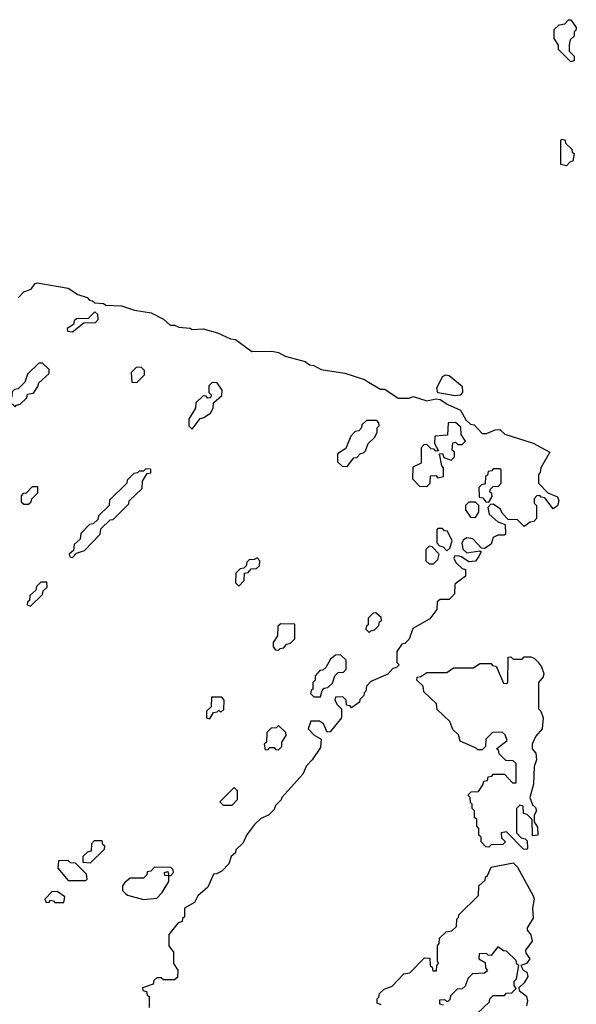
# Model space of a CAD drawing. Extents: x 2708302 to 2968450, y 494490 to 722710.
# Tile 282 of 284: x 2911396 to 2913910, y 683500 to 687950. Entities that reach past the tile are written whole.
import ezdxf

# ---------------------------------------------------------------- set-up
doc = ezdxf.new("R2010")
doc.units = 0

msp = doc.modelspace()

# ---------------------------------------------------------------- linework, layer by layer
at = {"layer": '0CON20XD'}
for points in [[(2913885, 687760), (2913830, 687815), (2913830, 687835), (2913810, 687865), (2913810, 687905), (2913833, 687927), (2913858.3, 687931.7), (2913875, 687950), (2913885, 687950), (2913910, 687915), (2913908.3, 687901.7), (2913900, 687895), (2913900, 687875), (2913881.7, 687858.3), (2913877.5, 687835), (2913878.3, 687808.3), (2913900, 687785), (2913900, 687765), (2913895, 687762.5), (2913885, 687760)], [(2913865, 687290), (2913840, 687295), (2913840, 687405), (2913845, 687410), (2913860, 687405), (2913861.7, 687391.7), (2913890, 687365), (2913891.7, 687351.7), (2913900, 687345), (2913895, 687310), (2913881.7, 687308.3), (2913865, 687290)], [(2911390, 686695), (2911415, 686720), (2911448.3, 686731.7), (2911463.6, 686756.4), (2911475, 686760), (2911615, 686736), (2911658.3, 686708.3), (2911700, 686695), (2911711.7, 686681.7), (2911725, 686680), (2911735, 686670), (2911775, 686667.5), (2911785, 686660), (2911856.1, 686656.1), (2911915, 686636.7), (2911990, 686625), (2912045, 686596.7), (2912075, 686570), (2912095, 686570), (2912115, 686560), (2912166.4, 686556.4), (2912175, 686550), (2912225, 686552.5), (2912290, 686535), (2912348.3, 686508.3), (2912370, 686505), (2912445, 686450), (2912535, 686452.5), (2912565, 686446), (2912595, 686430), (2912685.7, 686405.7), (2912705, 686390), (2912725, 686386.7), (2912758.3, 686368.3), (2912865, 686352.5), (2912953.9, 686323.9), (2912972, 686312), (2913025, 686280), (2913045, 686280), (2913105, 686240), (2913155, 686240), (2913173.6, 686246.4), (2913235, 686227.5), (2913275, 686236.2), (2913295, 686233.8), (2913330.3, 686210.3), (2913387.5, 686185), (2913411.7, 686141.7), (2913431.7, 686121.7), (2913448.3, 686118.3), (2913485, 686080), (2913505, 686080), (2913543, 686097), (2913565, 686097.5), (2913587.5, 686077.5), (2913715, 686035.7), (2913790, 685995), (2913750, 685925), (2913747, 685903), (2913740, 685895), (2913740, 685855), (2913781.7, 685811.7), (2913825, 685793.3), (2913830.8, 685775), (2913825, 685753.3), (2913805, 685740), (2913768.3, 685788.3), (2913751.7, 685791.7), (2913745, 685800), (2913731.7, 685798.3), (2913720, 685785), (2913720, 685765), (2913730, 685755), (2913730, 685695), (2913718.3, 685681.7), (2913701.7, 685678.3), (2913675, 685660), (2913645, 685690), (2913601.7, 685691.7), (2913575, 685720), (2913568.3, 685738.3), (2913535, 685760), (2913521.7, 685758.3), (2913510, 685745), (2913516.2, 685715), (2913555, 685680), (2913588.3, 685668.3), (2913590, 685625), (2913585, 685620), (2913555, 685620), (2913535, 685610), (2913525, 685580), (2913495, 685560), (2913481.7, 685561.7), (2913443.3, 685603.3), (2913415, 685607.5), (2913400.7, 685599.3), (2913392.5, 685585), (2913397, 685557), (2913415, 685540), (2913475, 685550), (2913480, 685545), (2913468.3, 685521.7)], [(2911635, 686540), (2911685, 686580), (2911738.3, 686581.7), (2911750, 686595), (2911748.3, 686618.3), (2911735, 686630), (2911705, 686600), (2911651.7, 686598.3), (2911641.7, 686588.3), (2911638.3, 686571.7), (2911610, 686555), (2911611.7, 686541.7), (2911635, 686540)], [(2911375, 686200), (2911381.7, 686208.3), (2911398.3, 686211.7), (2911428.3, 686241.7), (2911431.7, 686258.3), (2911458.3, 686261.7), (2911478.3, 686291.7), (2911481.7, 686308.3), (2911528.3, 686351.7), (2911528.3, 686368.3), (2911498.3, 686398.3), (2911481.7, 686398.3), (2911431.7, 686348.3), (2911418.3, 686311.7), (2911388.3, 686281.7), (2911371.7, 686278.3), (2911361.7, 686268.3), (2911360, 686245), (2911351.7, 686238.3), (2911350, 686225), (2911375, 686200)], [(2911925, 686310), (2911960, 686345), (2911960, 686365), (2911945, 686380), (2911921.7, 686378.3), (2911900, 686355), (2911901.7, 686311.7), (2911925, 686310)], [(2913365, 686250.4), (2913284.2, 686264.2), (2913279.4, 686285), (2913305, 686338), (2913320, 686345), (2913335, 686341.9), (2913394.2, 686294.2), (2913395.7, 686265), (2913385, 686253.3), (2913365, 686250.4)], [(2912175, 686100), (2912211.7, 686148.3), (2912228.3, 686151.7), (2912258.3, 686171.7), (2912270, 686195), (2912271.7, 686218.3), (2912308.3, 686251.7), (2912310, 686275), (2912288.3, 686308.3), (2912265, 686310), (2912250, 686295), (2912250, 686265), (2912260, 686255), (2912258.3, 686241.7), (2912245, 686240), (2912238.3, 686248.3), (2912225, 686250), (2912191.7, 686218.3), (2912190, 686195), (2912160, 686145), (2912160, 686115), (2912175, 686100)], [(2912875, 685930), (2912905, 685970), (2912918.3, 685971.7), (2912935, 685990), (2912948.3, 685991.7), (2912958.3, 686001.7), (2912970, 686035), (2912998.3, 686061.7), (2913010, 686085), (2913010, 686105), (2913020, 686115), (2913018.3, 686128.3), (2913008.3, 686138.3), (2912961.7, 686138.3), (2912941.7, 686118.3), (2912940, 686105), (2912928.3, 686091.7), (2912911.7, 686088.3), (2912891.7, 686068.3), (2912868.3, 686011.7), (2912831.7, 685988.3), (2912831.7, 685951.7), (2912851.7, 685931.7), (2912875, 685930)], [(2913235, 685840), (2913250, 685855), (2913251.7, 685888.3), (2913275, 685890), (2913285, 685880), (2913310, 685885), (2913310, 685925), (2913303, 685933), (2913291.7, 685988.3), (2913305, 685990), (2913311.7, 685971.7), (2913345, 685960), (2913360, 685975), (2913360, 685995), (2913350, 686005), (2913351.7, 686038.3), (2913365, 686040), (2913375, 686030), (2913395, 686030), (2913410, 686045), (2913390, 686075), (2913388.3, 686108.3), (2913365, 686130), (2913331.7, 686128.3), (2913328.3, 686071.7), (2913271.7, 686068.3), (2913270, 686035), (2913288.3, 686001.7), (2913275, 686000), (2913268.3, 686008.3), (2913255, 686010), (2913235, 686030), (2913221.7, 686028.3), (2913210, 686015), (2913210, 685945), (2913171.7, 685928.3), (2913170, 685875), (2913201.7, 685841.7), (2913235, 685840)], [(2911635, 685520), (2911651.7, 685538.3), (2911688.3, 685551.7), (2911760, 685625), (2911761.7, 685648.3), (2911805, 685690), (2911818.3, 685691.7), (2911888.3, 685761.7), (2911890, 685775), (2911948.3, 685831.7), (2911950, 685865), (2911971.7, 685898.3), (2911988.3, 685901.7), (2911988.3, 685918.3), (2911965, 685920), (2911955, 685910), (2911935, 685910), (2911928.3, 685901.7), (2911911.7, 685898.3), (2911881.7, 685868.3), (2911880, 685855), (2911801.7, 685778.3), (2911800, 685755), (2911751.7, 685708.3), (2911748.3, 685691.7), (2911728.3, 685671.7), (2911711.7, 685668.3), (2911671.7, 685628.3), (2911668.3, 685601.7), (2911641.7, 685578.3), (2911638.3, 685551.7), (2911620, 685535), (2911621.7, 685521.7), (2911635, 685520)], [(2913515, 685770), (2913530, 685795), (2913528.3, 685808.3), (2913520, 685815), (2913521.7, 685828.3), (2913535, 685840), (2913558.3, 685841.7), (2913570, 685855), (2913570, 685915), (2913565, 685920), (2913535, 685920), (2913528.3, 685911.7), (2913511.7, 685908.3), (2913508.3, 685891.7), (2913500, 685885), (2913498.3, 685851.7), (2913481.7, 685848.3), (2913470, 685835), (2913471.7, 685791.7), (2913488.3, 685788.3), (2913501.7, 685771.7), (2913515, 685770)], [(2911435, 685760), (2911448.3, 685771.7), (2911450, 685785), (2911478.3, 685811.7), (2911478.3, 685838.3), (2911451.7, 685838.3), (2911425, 685810), (2911411.7, 685808.3), (2911401.7, 685798.3), (2911401.7, 685771.7), (2911415, 685760), (2911435, 685760)], [(2913455, 685700), (2913470, 685725), (2913470, 685755), (2913455, 685770), (2913425, 685770), (2913410, 685755), (2913410, 685735), (2913431.7, 685701.7), (2913455, 685700)], [(2913325, 685550), (2913338.3, 685561.7), (2913350, 685595), (2913328.3, 685638.3), (2913315, 685640), (2913305, 685650), (2913285, 685650), (2913280, 685645), (2913280, 685585), (2913291.7, 685571.7), (2913308.3, 685568.3), (2913325, 685550)], [(2913265, 685490), (2913285, 685510), (2913290, 685535), (2913258.3, 685568.3), (2913245, 685570), (2913230, 685555), (2913230, 685505), (2913245, 685490), (2913265, 685490)], [(2913468.3, 685521.7), (2913455, 685502.5), (2913425, 685500), (2913391.7, 685521.7), (2913375, 685527.5), (2913360, 685525), (2913357.5, 685515), (2913367.5, 685495), (2913395, 685470), (2913410, 685465), (2913410, 685435), (2913361.7, 685398.3), (2913360, 685355), (2913348.3, 685341.7), (2913335, 685330), (2913295, 685330), (2913281.7, 685318.3), (2913280, 685285), (2913248.3, 685241.7), (2913171.7, 685198.3), (2913155, 685150), (2913135, 685130), (2913121.7, 685128.3), (2913100, 685095), (2913100, 685045), (2913110, 685035), (2913098.3, 685021.7), (2913081.7, 685018.3), (2913058.3, 684991.7), (2912981.7, 684958.3), (2912961.7, 684938.3), (2912960, 684915), (2912951.7, 684908.3), (2912950, 684895), (2912931.7, 684878.3), (2912930, 684865), (2912895, 684840), (2912888.3, 684848.3), (2912871.7, 684851.7), (2912870, 684875), (2912855, 684890), (2912821.7, 684888.3), (2912820, 684875), (2912830, 684855), (2912850, 684835), (2912850, 684795), (2912798.3, 684731.7), (2912785, 684730), (2912768.3, 684768.3), (2912750, 684780), (2912710.7, 684779.3), (2912698.8, 684745), (2912725.9, 684715.9), (2912758.3, 684698.3), (2912755, 684660), (2912717.5, 684605), (2912691.7, 684578.3), (2912675, 684540), (2912580, 684435), (2912576.4, 684423.6), (2912551.7, 684398.3), (2912545, 684380), (2912520, 684355), (2912485, 684340), (2912457, 684313), (2912420, 684265), (2912405, 684230), (2912371.7, 684198.3), (2912370, 684185), (2912351.7, 684168.3), (2912340, 684135), (2912308.3, 684101.7), (2912285, 684090), (2912271.7, 684088.3), (2912245, 684030), (2912200, 683990), (2912185, 683960), (2912140, 683935), (2912140, 683895), (2912131.7, 683888.3), (2912130, 683875), (2912111.7, 683868.3), (2912070, 683815), (2912070, 683765), (2912090, 683735), (2912090, 683685), (2912110, 683655), (2912108.3, 683621.7), (2912095, 683610), (2912045, 683610), (2912035, 683620), (2912015, 683620), (2912001.7, 683608.3), (2911998.3, 683591.7), (2911950, 683575), (2911951.7, 683561.7), (2911968.3, 683558.3), (2911971.7, 683541.7), (2911980, 683535), (2911980, 683485)], [(2912385, 685390), (2912410, 685415), (2912411.7, 685448.3), (2912428.3, 685451.7), (2912441.7, 685468.3), (2912465, 685470), (2912478.3, 685481.7), (2912480, 685505), (2912468.3, 685518.3), (2912455, 685510), (2912431.7, 685508.3), (2912421.7, 685498.3), (2912418.3, 685481.7), (2912408.3, 685471.7), (2912391.7, 685468.3), (2912371.7, 685448.3), (2912370, 685405), (2912385, 685390)], [(2911445, 685300), (2911498.3, 685351.7), (2911501.7, 685368.3), (2911520, 685385), (2911518.3, 685408.3), (2911491.7, 685408.3), (2911471.7, 685388.3), (2911468.3, 685371.7), (2911441.7, 685348.3), (2911440, 685325), (2911431.7, 685318.3), (2911430, 685305), (2911445, 685300)], [(2912975, 685180), (2912981.7, 685188.3), (2912998.3, 685191.7), (2913018.3, 685211.7), (2913021.7, 685228.3), (2913030, 685235), (2913028.3, 685248.3), (2913005, 685270), (2912991.7, 685268.3), (2912970, 685245), (2912970, 685215), (2912961.7, 685208.3), (2912960, 685195), (2912975, 685180)], [(2912565, 685100), (2912571.7, 685108.3), (2912588.3, 685111.7), (2912601.7, 685128.3), (2912618.3, 685131.7), (2912638.3, 685151.7), (2912638.3, 685218.3), (2912575, 685220), (2912561.7, 685208.3), (2912560, 685165), (2912540, 685135), (2912540, 685115), (2912551.7, 685101.7), (2912565, 685100)], [(2912755, 684890), (2912761.7, 684918.3), (2912771.7, 684928.3), (2912788.3, 684931.7), (2912808.3, 684951.7), (2912820, 684985), (2912835, 685000), (2912858.3, 685001.7), (2912870, 685015), (2912870, 685055), (2912845, 685080), (2912821.7, 685078.3), (2912800, 685060), (2912778.3, 685021.7), (2912765, 685010), (2912751.7, 685008.3), (2912730, 684985), (2912730, 684965), (2912720, 684955), (2912720, 684925), (2912711.7, 684918.3), (2912710, 684905), (2912725, 684890), (2912755, 684890)], [(2913685, 684200), (2913671.7, 684201.7), (2913595, 684280), (2913570, 684275), (2913571.7, 684251.7), (2913590, 684235), (2913578.3, 684221.7), (2913525, 684220), (2913515, 684210), (2913501.7, 684211.7), (2913480, 684235), (2913480, 684255), (2913470, 684265), (2913470, 684295), (2913460, 684305), (2913460, 684335), (2913450, 684345), (2913450, 684375), (2913440, 684385), (2913440, 684405), (2913431.7, 684411.7), (2913430, 684435), (2913420, 684445), (2913435, 684460), (2913468.3, 684461.7), (2913488.3, 684491.7), (2913491.7, 684508.3), (2913508.3, 684511.7), (2913511.7, 684528.3), (2913528.3, 684531.7), (2913535, 684540), (2913585, 684540), (2913621.7, 684501.7), (2913638.3, 684501.7), (2913638.3, 684588.3), (2913625, 684600), (2913591.7, 684601.7), (2913561.7, 684631.7), (2913558.3, 684648.3), (2913550, 684655), (2913598.3, 684691.7), (2913588.3, 684718.3), (2913575, 684730), (2913531.7, 684728.3), (2913501.7, 684698.3), (2913500, 684665), (2913485, 684650), (2913465, 684650), (2913458.3, 684658.3), (2913385, 684690), (2913378.3, 684718.3), (2913351.7, 684741.7), (2913338.3, 684778.3), (2913281.7, 684831.7), (2913278.3, 684858.3), (2913221.7, 684911.7), (2913218.3, 684938.3), (2913190, 684965), (2913191.7, 684978.3), (2913208.3, 684981.7), (2913235, 685000), (2913325, 685000), (2913355, 685020), (2913445, 685020), (2913475, 685040), (2913525, 685040), (2913531.7, 685031.7), (2913548.3, 685028.3), (2913581.7, 684951.7), (2913595, 684950), (2913600, 684955), (2913601.7, 685068.3), (2913615, 685070), (2913625, 685060), (2913665, 685060), (2913675, 685070), (2913705, 685070), (2913720, 685065), (2913735, 685050), (2913753.3, 685025), (2913763.8, 684995), (2913760.7, 684979.3), (2913740, 684955), (2913740, 684835), (2913750, 684825), (2913760, 684795), (2913756, 684745), (2913727.5, 684712.5), (2913710, 684675), (2913710, 684655), (2913727.5, 684635), (2913730, 684605), (2913720, 684575), (2913716.7, 684495), (2913700, 684435), (2913711.7, 684401.7), (2913725, 684390), (2913730, 684375), (2913720, 684355), (2913720, 684325), (2913735, 684300), (2913736.2, 684265), (2913711.7, 684261.7), (2913710, 684335), (2913688.3, 684358.3), (2913671.7, 684361.7), (2913670, 684395), (2913655, 684400), (2913640, 684385), (2913640, 684275), (2913661.7, 684251.7), (2913678.3, 684248.3), (2913688.3, 684238.3), (2913690, 684205), (2913685, 684200)], [(2912255, 684790), (2912271.7, 684818.3), (2912288.3, 684821.7), (2912295, 684830), (2912305, 684820), (2912318.3, 684831.7), (2912320, 684875), (2912308.3, 684888.3), (2912261.7, 684888.3), (2912260, 684845), (2912240, 684825), (2912240, 684795), (2912255, 684790)], [(2912565, 684650), (2912580, 684665), (2912580, 684685), (2912600, 684715), (2912598.3, 684728.3), (2912565, 684760), (2912555, 684750), (2912531.7, 684748.3), (2912511.7, 684728.3), (2912510, 684685), (2912500, 684675), (2912505, 684650), (2912518.3, 684651.7), (2912525, 684660), (2912545, 684660), (2912551.7, 684651.7), (2912565, 684650)], [(2912355, 684400), (2912380, 684425), (2912380, 684465), (2912365, 684480), (2912300, 684415), (2912315, 684400), (2912355, 684400)], [(2911715, 684140), (2911778.3, 684201.7), (2911780, 684215), (2911771.7, 684221.7), (2911768.3, 684238.3), (2911731.7, 684238.3), (2911720, 684225), (2911718.3, 684191.7), (2911701.7, 684188.3), (2911681.7, 684168.3), (2911681.7, 684141.7), (2911715, 684140)], [(2911695, 684060), (2911700, 684065), (2911698.3, 684088.3), (2911648.3, 684138.3), (2911625, 684140), (2911615, 684150), (2911571.7, 684148.3), (2911567.5, 684115), (2911615, 684060), (2911695, 684060)], [(2911955, 683973.3), (2912015, 683980), (2912040, 684005), (2912070, 684055), (2912070, 684080), (2912051.7, 684081.7), (2912050, 684095), (2912065, 684100), (2912070, 684080), (2912078.3, 684081.7), (2912090, 684095), (2912088.3, 684108.3), (2912078.3, 684118.3), (2912005, 684120), (2911988.3, 684101.7), (2911971.7, 684098.3), (2911970, 684085), (2911955, 684070), (2911895, 684070), (2911870, 684050), (2911860, 684035), (2911860, 684015), (2911871.7, 684001.7), (2911883, 683993), (2911955, 683973.3)], [(2913028.3, 683498.3), (2913010, 683505), (2913010, 683525), (2913018.3, 683531.7), (2913021.7, 683548.3), (2913041.7, 683568.3), (2913078.3, 683581.7), (2913131.7, 683638.3), (2913158.3, 683641.7), (2913225, 683710), (2913248.3, 683708.3), (2913250, 683675), (2913258.3, 683668.3), (2913261.7, 683651.7), (2913278.3, 683651.7), (2913280, 683675), (2913287.5, 683685), (2913282.5, 683695), (2913282.5, 683765), (2913290, 683775), (2913291.7, 683798.3), (2913321.7, 683828.3), (2913348.3, 683831.7), (2913368.3, 683851.7), (2913370, 683885), (2913378.3, 683891.7), (2913380, 683905), (2913468.3, 683991.7), (2913470, 684035), (2913498.3, 684061.7), (2913500, 684075), (2913508.3, 684081.7), (2913525, 684120), (2913625, 684140), (2913645, 684120), (2913715, 683990)], [(2911595, 683960), (2911600, 683985), (2911565, 684010), (2911541.7, 684008.3), (2911510, 683975), (2911515, 683960), (2911528.3, 683961.7), (2911535, 683970), (2911548.3, 683968.3), (2911555, 683960), (2911595, 683960)], [(2913715, 683990), (2913719.2, 683975), (2913712.5, 683935), (2913715, 683890), (2913687.5, 683845), (2913687.5, 683835), (2913705, 683813.3), (2913710.6, 683785), (2913680, 683745), (2913681.7, 683731.7), (2913700, 683705), (2913685, 683683.8), (2913660, 683675), (2913670, 683655), (2913686, 683645), (2913691.2, 683625), (2913675, 683597.5), (2913650, 683575), (2913651.7, 683561.7), (2913685, 683536.7), (2913689.1, 683515), (2913685, 683493.8)], [(2913461.7, 683458.3), (2913518.3, 683511.7), (2913520, 683525), (2913535, 683540), (2913585, 683540), (2913595, 683550), (2913618.3, 683551.7), (2913638.3, 683571.7), (2913630, 683585), (2913630, 683605), (2913640, 683615), (2913650, 683675), (2913641.7, 683681.7), (2913638.3, 683698.3), (2913595, 683740), (2913581.7, 683741.7), (2913555, 683760), (2913525, 683720), (2913511.7, 683721.7), (2913505, 683730), (2913471.7, 683728.3), (2913470, 683705), (2913498.3, 683688.3), (2913500, 683665), (2913508.3, 683651.7), (2913495, 683640), (2913441.7, 683638.3), (2913421.7, 683618.3), (2913408.3, 683581.7), (2913395, 683570), (2913371.7, 683568.3), (2913341.7, 683538.3), (2913338.3, 683521.7), (2913328.3, 683511.7), (2913315, 683520), (2913291.7, 683518.3), (2913291.7, 683501.7), (2913308.3, 683498.3)]]:
    msp.add_lwpolyline(points, dxfattribs=at)

doc.saveas('drawing.dxf')
